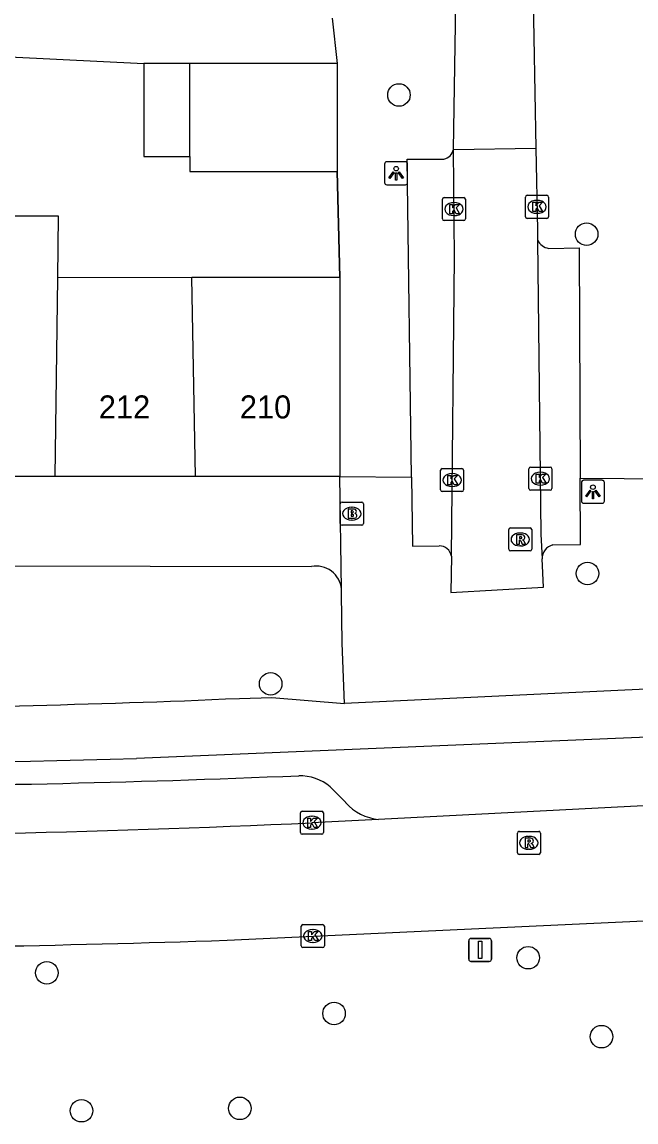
# Model space of a CAD drawing. Extents: x 162250 to 162654, y 380744 to 381605.
# Drawn here: x 162414.86 to 162441.49, y 380747.1 to 380794.83 of the extents above; entities that cross this region are included whole.
import ezdxf

# ---------------------------------------------------------------- set-up
doc = ezdxf.new("R2010")
doc.units = 0
for name, color, linetype in [('IMGEO_Boom', 7, 'Continuous'), ('IMGEO_Brandkraan', 7, 'Continuous'), ('IMGEO_Fietspad_open', 7, 'Continuous'), ('IMGEO_Kolk', 7, 'Continuous'), ('IMGEO_Lichtpunt', 7, 'Continuous'), ('IMGEO_Muur', 7, 'Continuous'), ('IMGEO_Pand', 7, 'Continuous'), ('IMGEO_Pand_nummerreeks', 7, 'Continuous'), ('IMGEO_Parkeervlak_open', 7, 'Continuous'), ('IMGEO_Rijbaan_lokaal_gesloten', 7, 'Continuous'), ('IMGEO_Rijbaan_lokaal_open', 7, 'Continuous'), ('IMGEO_Rioolput', 7, 'Continuous'), ('IMGEO_Verkeersbordpaal', 7, 'Continuous'), ('IMGEO_Voetpad_open', 7, 'Continuous')]:
    doc.layers.add(name, color=color, linetype=linetype)

msp = doc.modelspace()

# ---------------------------------------------------------------- linework, layer by layer
at = {"layer": 'IMGEO_Boom'}
for centre in [(162431.205, 380791.666), (162439.345, 380785.631), (162439.38, 380770.906), (162425.641, 380766.118), (162436.812, 380754.233), (162415.936, 380753.58), (162428.39, 380751.816), (162439.99, 380750.807), (162417.439, 380747.594), (162424.307, 380747.697)]:
    msp.add_circle(centre, 0.489, dxfattribs=at)
at = {"layer": 'IMGEO_Brandkraan'}
for p, q in [((162428.661, 380773.074), (162428.661, 380773.926)), ((162428.736, 380774), (162429.588, 380774)), ((162429.149, 380773.78), (162429.174, 380773.78)), ((162429.662, 380773.926), (162429.662, 380773.074)), ((162429.588, 380773), (162428.736, 380773)), ((162429.172, 380773.22), (162429.147, 380773.22))]:
    msp.add_line(p, q, dxfattribs=at)
for points in [[(162428.661, 380773.074), (162428.661, 380773.926)], [(162428.736, 380774), (162429.588, 380774)], [(162429.662, 380773.926), (162429.662, 380773.074)], [(162429.009, 380773.7), (162429.009, 380773.3), (162429.222, 380773.3)], [(162429.24, 380773.7), (162429.009, 380773.7)], [(162429.188, 380773.619), (162429.134, 380773.619), (162429.134, 380773.543)], [(162429.134, 380773.543), (162429.187, 380773.543)], [(162429.196, 380773.467), (162429.134, 380773.467), (162429.134, 380773.386)], [(162429.134, 380773.386), (162429.196, 380773.386)], [(162429.588, 380773), (162428.736, 380773)]]:
    msp.add_lwpolyline(points, dxfattribs=at)
for centre, radius, start, end in [((162428.738, 380773.924), 0.0765, 91.552, 178.448), ((162428.738, 380773.924), 0.0765, 91.552, 178.448), ((162429.586, 380773.924), 0.0765, 1.552, 88.448), ((162429.586, 380773.924), 0.0765, 1.552, 88.448), ((162429.189, 380773.581), 0.0379, 267.8285, 90.9355), ((162429.197, 380773.426), 0.0404, 269.8759, 90.5077), ((162429.228, 380773.551), 0.251, 268.6676, 293.5347), ((162429.244, 380773.555), 0.145, 59.4692, 91.5367), ((162429.269, 380773.602), 0.0922, 285.5137, 58.1501), ((162429.274, 380773.41), 0.105, 301.3115, 78.989), ((162428.738, 380773.076), 0.0765, 181.552, 268.448), ((162428.738, 380773.076), 0.0765, 181.552, 268.448), ((162429.586, 380773.076), 0.0765, 271.552, 358.448), ((162429.586, 380773.076), 0.0765, 271.552, 358.448)]:
    msp.add_arc(centre, radius, start, end, dxfattribs=at)
for centre, major_axis, ratio, start_param, end_param in [((162429.148, 380773.5), (-0.387, 0.002), 0.722429, 4.712389, 7.853982), ((162429.173, 380773.5), (-0.39, 0.002), 0.717154, 1.570796, 4.712389)]:
    msp.add_ellipse(centre, major_axis=major_axis, ratio=ratio, start_param=start_param, end_param=end_param, dxfattribs=at)
at = {"layer": 'IMGEO_Fietspad_open'}
for points in [[(162445.273, 380766.041), (162428.839, 380765.256)], [(162424.285, 380765.484), (162425.689, 380765.53), (162428.839, 380765.256)], [(162452.142, 380761.365), (162452.031, 380764.216), (162419.825, 380762.873)]]:
    msp.add_lwpolyline(points, dxfattribs=at)
for centre, radius, start, end in [((162404.755, 381209.577), 444.522, 270.05681, 272.51805), ((162404.756, 381306.578), 543.914, 267.70365, 271.58761)]:
    msp.add_arc(centre, radius, start, end, dxfattribs=at)
at = {"layer": 'IMGEO_Kolk'}
for p, q in [((162433.09, 380786.288), (162433.09, 380787.14)), ((162433.165, 380787.214), (162434.017, 380787.214)), ((162434.091, 380787.14), (162434.091, 380786.288)), ((162436.692, 380786.386), (162436.692, 380787.238)), ((162436.767, 380787.312), (162437.619, 380787.312)), ((162437.693, 380787.238), (162437.693, 380786.386)), ((162433.578, 380786.994), (162433.603, 380786.994)), ((162437.18, 380787.092), (162437.205, 380787.092)), ((162434.017, 380786.214), (162433.165, 380786.214)), ((162433.601, 380786.434), (162433.576, 380786.434)), ((162437.619, 380786.312), (162436.767, 380786.312)), ((162437.203, 380786.532), (162437.178, 380786.532)), ((162433.01, 380774.531), (162433.01, 380775.383)), ((162433.085, 380775.457), (162433.937, 380775.457)), ((162433.498, 380775.237), (162433.523, 380775.237)), ((162434.011, 380775.383), (162434.011, 380774.531)), ((162436.838, 380774.592), (162436.838, 380775.444)), ((162436.913, 380775.518), (162437.765, 380775.518)), ((162437.326, 380775.298), (162437.351, 380775.298)), ((162437.839, 380775.444), (162437.839, 380774.592)), ((162437.349, 380774.738), (162437.324, 380774.738)), ((162433.937, 380774.457), (162433.085, 380774.457)), ((162433.521, 380774.677), (162433.496, 380774.677)), ((162437.765, 380774.518), (162436.913, 380774.518)), ((162426.931, 380759.664), (162426.931, 380760.516)), ((162427.006, 380760.59), (162427.858, 380760.59)), ((162427.932, 380760.516), (162427.932, 380759.664)), ((162427.419, 380760.37), (162427.444, 380760.37)), ((162427.858, 380759.59), (162427.006, 380759.59)), ((162427.442, 380759.81), (162427.417, 380759.81)), ((162427.043, 380755.674), (162427.895, 380755.674)), ((162426.968, 380754.748), (162426.968, 380755.6)), ((162427.456, 380755.454), (162427.481, 380755.454)), ((162427.969, 380755.6), (162427.969, 380754.748)), ((162427.895, 380754.674), (162427.043, 380754.674)), ((162427.479, 380754.894), (162427.454, 380754.894))]:
    msp.add_line(p, q, dxfattribs=at)
for points in [[(162433.09, 380786.288), (162433.09, 380787.14)], [(162433.165, 380787.214), (162434.017, 380787.214)], [(162434.091, 380787.14), (162434.091, 380786.288)], [(162436.692, 380786.386), (162436.692, 380787.238)], [(162436.767, 380787.312), (162437.619, 380787.312)], [(162437.693, 380787.238), (162437.693, 380786.386)], [(162433.411, 380786.914), (162433.534, 380786.914), (162433.534, 380786.763), (162433.664, 380786.914), (162433.828, 380786.914), (162433.682, 380786.763), (162433.835, 380786.514), (162433.683, 380786.514), (162433.598, 380786.678), (162433.534, 380786.611), (162433.534, 380786.514), (162433.411, 380786.514), (162433.411, 380786.914)], [(162437.013, 380787.012), (162437.136, 380787.012), (162437.136, 380786.861), (162437.266, 380787.012), (162437.43, 380787.012), (162437.284, 380786.861), (162437.437, 380786.612), (162437.285, 380786.612), (162437.2, 380786.776), (162437.136, 380786.709), (162437.136, 380786.612), (162437.013, 380786.612), (162437.013, 380787.012)], [(162434.017, 380786.214), (162433.165, 380786.214)], [(162437.619, 380786.312), (162436.767, 380786.312)], [(162433.01, 380774.531), (162433.01, 380775.383)], [(162433.085, 380775.457), (162433.937, 380775.457)], [(162434.011, 380775.383), (162434.011, 380774.531)], [(162436.838, 380774.592), (162436.838, 380775.444)], [(162436.913, 380775.518), (162437.765, 380775.518)], [(162437.159, 380775.218), (162437.282, 380775.218), (162437.282, 380775.067), (162437.412, 380775.218), (162437.576, 380775.218), (162437.43, 380775.067), (162437.583, 380774.818), (162437.431, 380774.818), (162437.346, 380774.982), (162437.282, 380774.915), (162437.282, 380774.818), (162437.159, 380774.818), (162437.159, 380775.218)], [(162437.839, 380775.444), (162437.839, 380774.592)], [(162433.331, 380775.157), (162433.454, 380775.157), (162433.454, 380775.006), (162433.584, 380775.157), (162433.748, 380775.157), (162433.602, 380775.006), (162433.755, 380774.757), (162433.603, 380774.757), (162433.518, 380774.921), (162433.454, 380774.854), (162433.454, 380774.757), (162433.331, 380774.757), (162433.331, 380775.157)], [(162433.937, 380774.457), (162433.085, 380774.457)], [(162437.765, 380774.518), (162436.913, 380774.518)], [(162426.931, 380759.664), (162426.931, 380760.516)], [(162427.006, 380760.59), (162427.858, 380760.59)], [(162427.932, 380760.516), (162427.932, 380759.664)], [(162427.252, 380760.29), (162427.375, 380760.29), (162427.375, 380760.139), (162427.505, 380760.29), (162427.669, 380760.29), (162427.523, 380760.139), (162427.676, 380759.89), (162427.524, 380759.89), (162427.439, 380760.054), (162427.375, 380759.987), (162427.375, 380759.89), (162427.252, 380759.89), (162427.252, 380760.29)], [(162427.858, 380759.59), (162427.006, 380759.59)], [(162427.043, 380755.674), (162427.895, 380755.674)], [(162426.968, 380754.748), (162426.968, 380755.6)], [(162427.289, 380755.374), (162427.412, 380755.374), (162427.412, 380755.223), (162427.542, 380755.374), (162427.706, 380755.374), (162427.56, 380755.223), (162427.713, 380754.974), (162427.561, 380754.974), (162427.476, 380755.138), (162427.412, 380755.071), (162427.412, 380754.974), (162427.289, 380754.974), (162427.289, 380755.374)], [(162427.969, 380755.6), (162427.969, 380754.748)], [(162427.895, 380754.674), (162427.043, 380754.674)]]:
    msp.add_lwpolyline(points, dxfattribs=at)
for centre, start, end in [((162433.167, 380787.138), 91.552, 178.448), ((162433.167, 380787.138), 91.552, 178.448), ((162434.015, 380787.138), 1.552, 88.448), ((162434.015, 380787.138), 1.552, 88.448), ((162436.769, 380787.236), 91.552, 178.448), ((162436.769, 380787.236), 91.552, 178.448), ((162437.617, 380787.236), 1.552, 88.448), ((162437.617, 380787.236), 1.552, 88.448), ((162433.167, 380786.29), 181.552, 268.448), ((162433.167, 380786.29), 181.552, 268.448), ((162434.015, 380786.29), 271.552, 358.448), ((162434.015, 380786.29), 271.552, 358.448), ((162436.769, 380786.388), 181.552, 268.448), ((162436.769, 380786.388), 181.552, 268.448), ((162437.617, 380786.388), 271.552, 358.448), ((162437.617, 380786.388), 271.552, 358.448), ((162433.087, 380775.381), 91.552, 178.448), ((162433.087, 380775.381), 91.552, 178.448), ((162433.935, 380775.381), 1.552, 88.448), ((162433.935, 380775.381), 1.552, 88.448), ((162436.915, 380775.442), 91.552, 178.448), ((162436.915, 380775.442), 91.552, 178.448), ((162437.763, 380775.442), 1.552, 88.448), ((162437.763, 380775.442), 1.552, 88.448), ((162433.087, 380774.533), 181.552, 268.448), ((162433.087, 380774.533), 181.552, 268.448), ((162433.935, 380774.533), 271.552, 358.448), ((162433.935, 380774.533), 271.552, 358.448), ((162436.915, 380774.594), 181.552, 268.448), ((162436.915, 380774.594), 181.552, 268.448), ((162437.763, 380774.594), 271.552, 358.448), ((162437.763, 380774.594), 271.552, 358.448), ((162427.008, 380760.514), 91.552, 178.448), ((162427.008, 380760.514), 91.552, 178.448), ((162427.856, 380760.514), 1.552, 88.448), ((162427.856, 380760.514), 1.552, 88.448), ((162427.008, 380759.666), 181.552, 268.448), ((162427.008, 380759.666), 181.552, 268.448), ((162427.856, 380759.666), 271.552, 358.448), ((162427.856, 380759.666), 271.552, 358.448), ((162427.045, 380755.598), 91.552, 178.448), ((162427.045, 380755.598), 91.552, 178.448), ((162427.893, 380755.598), 1.552, 88.448), ((162427.893, 380755.598), 1.552, 88.448), ((162427.045, 380754.75), 181.552, 268.448), ((162427.045, 380754.75), 181.552, 268.448), ((162427.893, 380754.75), 271.552, 358.448), ((162427.893, 380754.75), 271.552, 358.448)]:
    msp.add_arc(centre, 0.0765, start, end, dxfattribs=at)
for centre, major_axis, ratio, start_param, end_param in [((162433.577, 380786.714), (-0.387, 0.002), 0.722429, 4.712389, 7.853982), ((162433.602, 380786.714), (-0.39, 0.002), 0.717154, 1.570796, 4.712389), ((162437.179, 380786.812), (-0.387, 0.002), 0.722429, 4.712389, 7.853982), ((162437.204, 380786.812), (-0.39, 0.002), 0.717154, 1.570796, 4.712389), ((162433.497, 380774.957), (-0.387, 0.002), 0.722429, 4.712389, 7.853982), ((162433.522, 380774.957), (-0.39, 0.002), 0.717154, 1.570796, 4.712389), ((162437.325, 380775.018), (-0.387, 0.002), 0.722429, 4.712389, 7.853982), ((162437.35, 380775.018), (-0.39, 0.002), 0.717154, 1.570796, 4.712389), ((162427.418, 380760.09), (-0.387, 0.002), 0.722429, 4.712389, 7.853982), ((162427.443, 380760.09), (-0.39, 0.002), 0.717154, 1.570796, 4.712389), ((162427.455, 380755.174), (-0.387, 0.002), 0.722429, 4.712389, 7.853982), ((162427.48, 380755.174), (-0.39, 0.002), 0.717154, 1.570796, 4.712389)]:
    msp.add_ellipse(centre, major_axis=major_axis, ratio=ratio, start_param=start_param, end_param=end_param, dxfattribs=at)
at = {"layer": 'IMGEO_Lichtpunt'}
for p, q in [((162430.585, 380788.671), (162430.585, 380787.864)), ((162430.585, 380788.671), (162430.585, 380787.864)), ((162431.487, 380788.766), (162430.679, 380788.766)), ((162431.487, 380788.766), (162430.679, 380788.766)), ((162431.581, 380787.864), (162431.581, 380788.671)), ((162431.581, 380787.864), (162431.581, 380788.671)), ((162430.679, 380787.77), (162431.487, 380787.77)), ((162430.679, 380787.77), (162431.487, 380787.77)), ((162439.118, 380774.851), (162439.118, 380774.044)), ((162439.118, 380774.851), (162439.118, 380774.044)), ((162440.02, 380774.946), (162439.212, 380774.946)), ((162440.02, 380774.946), (162439.212, 380774.946)), ((162440.114, 380774.044), (162440.114, 380774.851)), ((162440.114, 380774.044), (162440.114, 380774.851)), ((162439.212, 380773.95), (162440.02, 380773.95)), ((162439.212, 380773.95), (162440.02, 380773.95))]:
    msp.add_line(p, q, dxfattribs=at)
for points in [[(162430.959, 380788.335), (162430.998, 380788.307), (162430.81, 380788.045), (162430.772, 380788.072), (162430.959, 380788.335)], [(162431.061, 380788.287), (162431.108, 380788.287), (162431.108, 380787.965), (162431.061, 380787.965), (162431.061, 380788.287)], [(162431.171, 380788.307), (162431.209, 380788.334), (162431.396, 380788.072), (162431.357, 380788.044), (162431.171, 380788.307)], [(162439.492, 380774.515), (162439.531, 380774.487), (162439.343, 380774.225), (162439.305, 380774.252), (162439.492, 380774.515)], [(162439.594, 380774.467), (162439.641, 380774.467), (162439.641, 380774.145), (162439.594, 380774.145), (162439.594, 380774.467)], [(162439.704, 380774.487), (162439.742, 380774.514), (162439.929, 380774.252), (162439.89, 380774.224), (162439.704, 380774.487)]]:
    msp.add_lwpolyline(points, dxfattribs=at)
for centre in [(162431.084, 380788.469), (162439.617, 380774.649)]:
    msp.add_circle(centre, 0.0994, dxfattribs=at)
for centre, start, end in [((162430.679, 380788.671), 90, 180), ((162430.679, 380788.671), 90, 180), ((162431.487, 380788.671), 0, 90), ((162431.487, 380788.671), 0, 90), ((162430.679, 380787.864), 180, 270), ((162430.679, 380787.864), 180, 270), ((162431.487, 380787.864), 270, 0), ((162431.487, 380787.864), 270, 360), ((162439.212, 380774.851), 90, 180), ((162439.212, 380774.851), 90, 180), ((162440.02, 380774.851), 0, 90), ((162440.02, 380774.851), 0, 90), ((162439.212, 380774.044), 180, 270), ((162439.212, 380774.044), 180, 270), ((162440.02, 380774.044), 270, 0), ((162440.02, 380774.044), 270, 360)]:
    msp.add_arc(centre, 0.0946, start, end, dxfattribs=at)
at = {"layer": 'IMGEO_Muur'}
msp.add_lwpolyline([(162428.644, 380783.747), (162428.525, 380788.351)], dxfattribs=at)
at = {"layer": 'IMGEO_Pand'}
for points in [[(162422.14, 380793.027), (162420.144, 380793.026)], [(162420.144, 380793.026), (162420.144, 380788.999), (162422.136, 380789)], [(162422.136, 380789), (162422.14, 380793.027)], [(162428.525, 380793.031), (162422.14, 380793.027)], [(162428.525, 380793.031), (162428.525, 380788.351)], [(162422.136, 380789), (162422.135, 380788.347), (162428.525, 380788.351)], [(162410.335, 380783.736), (162410.335, 380786.419), (162416.426, 380786.42), (162416.391, 380783.738)], [(162416.391, 380783.738), (162416.278, 380775.109)], [(162422.221, 380783.746), (162416.391, 380783.738)], [(162428.644, 380783.747), (162422.503, 380783.746), (162422.221, 380783.746)], [(162422.376, 380775.111), (162422.221, 380783.746)], [(162428.644, 380783.747), (162428.645, 380775.112)], [(162416.278, 380775.109), (162410.331, 380775.108)], [(162422.376, 380775.111), (162416.278, 380775.109)], [(162428.645, 380775.112), (162422.376, 380775.111)]]:
    msp.add_lwpolyline(points, dxfattribs=at)
at = {"layer": 'IMGEO_Parkeervlak_open'}
msp.add_lwpolyline([(162428.894, 380760.962), (162428.225, 380761.652)], dxfattribs=at)
for centre, radius, start, end in [((162405.066, 381275.788), 514.12, 267.56295, 272.42918), ((162426.876, 380759.987), 2.143, 50.9799, 90.4997), ((162430.572, 380762.475), 2.26, 222.0402, 263.7141)]:
    msp.add_arc(centre, radius, start, end, dxfattribs=at)
at = {"layer": 'IMGEO_Rijbaan_lokaal_gesloten'}
for points in [[(162452.142, 380761.365), (162446.861, 380761.09), (162430.325, 380760.229)], [(162430.325, 380760.229), (162427.428, 380760.089)], [(162423.757, 380754.99), (162444.027, 380755.938), (162448.355, 380756.215)]]:
    msp.add_lwpolyline(points, dxfattribs=at)
for centre, radius, start, end in [((162403.531, 381266.116), 506.591, 269.49149, 272.70377), ((162400.198, 381473.033), 718.429, 270.147714, 271.879216)]:
    msp.add_arc(centre, radius, start, end, dxfattribs=at)
at = {"layer": 'IMGEO_Rijbaan_lokaal_open'}
for points in [[(162433.568, 380789.3), (162433.683, 380796.548)], [(162437.013, 380796.573), (162437.146, 380789.364)], [(162433.478, 380771.651), (162433.611, 380784.609), (162433.568, 380789.3)], [(162433.568, 380789.3), (162437.146, 380789.364)], [(162437.146, 380789.364), (162437.211, 380785.797), (162437.216, 380785.37)], [(162437.216, 380785.37), (162437.366, 380772.617), (162437.415, 380771.539)], [(162433.478, 380771.651), (162433.462, 380770.079), (162437.47, 380770.307), (162437.415, 380771.539)]]:
    msp.add_lwpolyline(points, dxfattribs=at)
at = {"layer": 'IMGEO_Rioolput'}
for p, q in [((162435.966, 380771.955), (162435.966, 380772.807)), ((162436.041, 380772.881), (162436.893, 380772.881)), ((162436.967, 380772.807), (162436.967, 380771.955)), ((162436.454, 380772.661), (162436.479, 380772.661)), ((162436.893, 380771.881), (162436.041, 380771.881)), ((162436.477, 380772.101), (162436.452, 380772.101)), ((162436.34, 380758.79), (162436.34, 380759.642)), ((162436.415, 380759.716), (162437.267, 380759.716)), ((162436.828, 380759.496), (162436.853, 380759.496)), ((162437.341, 380759.642), (162437.341, 380758.79)), ((162437.267, 380758.716), (162436.415, 380758.716)), ((162436.851, 380758.936), (162436.826, 380758.936))]:
    msp.add_line(p, q, dxfattribs=at)
for points in [[(162435.966, 380771.955), (162435.966, 380772.807)], [(162436.041, 380772.881), (162436.893, 380772.881)], [(162436.967, 380772.807), (162436.967, 380771.955)], [(162436.555, 380772.579), (162436.303, 380772.581), (162436.303, 380772.181)], [(162436.303, 380772.181), (162436.427, 380772.181), (162436.427, 380772.343), (162436.438, 380772.343)], [(162436.481, 380772.5), (162436.427, 380772.5), (162436.427, 380772.419)], [(162436.427, 380772.419), (162436.479, 380772.419)], [(162436.485, 380772.314), (162436.556, 380772.181), (162436.696, 380772.181), (162436.631, 380772.307)], [(162436.893, 380771.881), (162436.041, 380771.881)], [(162436.34, 380758.79), (162436.34, 380759.642)], [(162436.415, 380759.716), (162437.267, 380759.716)], [(162437.341, 380759.642), (162437.341, 380758.79)], [(162436.929, 380759.414), (162436.677, 380759.416), (162436.677, 380759.016)], [(162436.677, 380759.016), (162436.801, 380759.016), (162436.801, 380759.178), (162436.812, 380759.178)], [(162436.855, 380759.335), (162436.801, 380759.335), (162436.801, 380759.254)], [(162436.801, 380759.254), (162436.853, 380759.254)], [(162436.859, 380759.149), (162436.93, 380759.016), (162437.07, 380759.016), (162437.005, 380759.142)], [(162437.267, 380758.716), (162436.415, 380758.716)]]:
    msp.add_lwpolyline(points, dxfattribs=at)
for centre, radius, start, end in [((162436.043, 380772.805), 0.0765, 91.552, 178.448), ((162436.043, 380772.805), 0.0765, 91.552, 178.448), ((162436.891, 380772.805), 0.0765, 1.552, 88.448), ((162436.891, 380772.805), 0.0765, 1.552, 88.448), ((162436.437, 380772.29), 0.0533, 26.0293, 88.6989), ((162436.463, 380772.608), 0.19, 274.7715, 282.9687), ((162436.487, 380772.404), 0.0964, 77.0061, 93.1865), ((162436.501, 380772.461), 0.0378, 276.6634, 79.6772), ((162436.554, 380772.469), 0.109, 350.3612, 89.416), ((162436.552, 380772.469), 0.112, 277.5842, 350.9817), ((162436.536, 380772.254), 0.108, 29.5134, 73.7905), ((162436.043, 380771.957), 0.0765, 181.552, 268.448), ((162436.043, 380771.957), 0.0765, 181.552, 268.448), ((162436.891, 380771.957), 0.0765, 271.552, 358.448), ((162436.891, 380771.957), 0.0765, 271.552, 358.448), ((162436.417, 380759.64), 0.0765, 91.552, 178.448), ((162436.417, 380759.64), 0.0765, 91.552, 178.448), ((162437.265, 380759.64), 0.0765, 1.552, 88.448), ((162437.265, 380759.64), 0.0765, 1.552, 88.448), ((162436.811, 380759.125), 0.0533, 26.0293, 88.6989), ((162436.837, 380759.443), 0.19, 274.7715, 282.9687), ((162436.861, 380759.239), 0.0964, 77.0061, 93.1865), ((162436.875, 380759.296), 0.0378, 276.6634, 79.6772), ((162436.928, 380759.304), 0.109, 350.3612, 89.416), ((162436.926, 380759.304), 0.112, 277.5842, 350.9817), ((162436.91, 380759.089), 0.108, 29.5134, 73.7905), ((162436.417, 380758.792), 0.0765, 181.552, 268.448), ((162436.417, 380758.792), 0.0765, 181.552, 268.448), ((162437.265, 380758.792), 0.0765, 271.552, 358.448), ((162437.265, 380758.792), 0.0765, 271.552, 358.448)]:
    msp.add_arc(centre, radius, start, end, dxfattribs=at)
for centre, major_axis, ratio, start_param, end_param in [((162436.453, 380772.381), (-0.387, 0.002), 0.722429, 4.712389, 7.853982), ((162436.478, 380772.381), (-0.39, 0.002), 0.717154, 1.570796, 4.712389), ((162436.827, 380759.216), (-0.387, 0.002), 0.722429, 4.712389, 7.853982), ((162436.852, 380759.216), (-0.39, 0.002), 0.717154, 1.570796, 4.712389)]:
    msp.add_ellipse(centre, major_axis=major_axis, ratio=ratio, start_param=start_param, end_param=end_param, dxfattribs=at)
at = {"layer": 'IMGEO_Verkeersbordpaal'}
for p, q in [((162434.229, 380754.172), (162434.229, 380754.972)), ((162434.229, 380754.972), (162434.229, 380754.172)), ((162434.329, 380755.072), (162435.119, 380755.072)), ((162435.119, 380755.072), (162434.329, 380755.072)), ((162435.219, 380754.972), (162435.219, 380754.172)), ((162435.219, 380754.172), (162435.219, 380754.972)), ((162435.119, 380754.072), (162434.329, 380754.072)), ((162434.329, 380754.072), (162435.119, 380754.072))]:
    msp.add_line(p, q, dxfattribs=at)
msp.add_lwpolyline([(162434.649, 380754.947), (162434.799, 380754.947), (162434.799, 380754.197), (162434.649, 380754.197), (162434.649, 380754.947)], dxfattribs=at)
for centre, start, end in [((162434.329, 380754.972), 90, 180), ((162434.329, 380754.972), 90, 180), ((162435.119, 380754.972), 0, 90), ((162435.119, 380754.972), 360, 90), ((162434.329, 380754.172), 180, 270), ((162434.329, 380754.172), 180, 270), ((162435.119, 380754.172), 270, 0), ((162435.119, 380754.172), 270, 0)]:
    msp.add_arc(centre, 0.1, start, end, dxfattribs=at)
at = {"layer": 'IMGEO_Voetpad_open'}
for points in [[(162428.302, 380795.002), (162428.525, 380793.031)], [(162412.552, 380793.411), (162420.144, 380793.026)], [(162431.756, 380775.09), (162431.568, 380788.883), (162433.155, 380788.886)], [(162428.525, 380788.351), (162428.644, 380783.747)], [(162437.703, 380785.011), (162439.024, 380785.029), (162439.062, 380775.037)], [(162428.645, 380775.112), (162431.756, 380775.09)], [(162428.713, 380770.229), (162428.645, 380775.112)], [(162431.756, 380775.09), (162431.797, 380772.092), (162432.952, 380772.098)], [(162437.88, 380772.145), (162439.073, 380772.163), (162439.062, 380775.037)], [(162439.062, 380775.037), (162444.771, 380774.996)], [(162405.196, 380765.055), (162405.212, 380771.266), (162406.409, 380771.252), (162427.408, 380771.208)], [(162428.839, 380765.256), (162428.749, 380767.884), (162428.715, 380770.054), (162428.713, 380770.229)]]:
    msp.add_lwpolyline(points, dxfattribs=at)
for centre, radius, start, end in [((162433.061, 380789.393), 0.516, 280.5427, 349.5959), ((162437.792, 380785.641), 0.636, 205.2198, 261.9875), ((162432.963, 380771.578), 0.521, 8.1123, 91.1713), ((162438.03, 380771.549), 0.615, 104.0977, 180.9024), ((162427.615, 380770.125), 1.103, 5.4133, 100.8328)]:
    msp.add_arc(centre, radius, start, end, dxfattribs=at)

# ---------------------------------------------------------------- texts
at = {"layer": 'IMGEO_Pand_nummerreeks'}
for s, p in [('212', (162418.185, 380777.63)), ('210', (162424.304, 380777.631))]:
    msp.add_text(s, height=1, rotation=0.0115, dxfattribs=at).set_placement(p)

doc.saveas('drawing.dxf')
